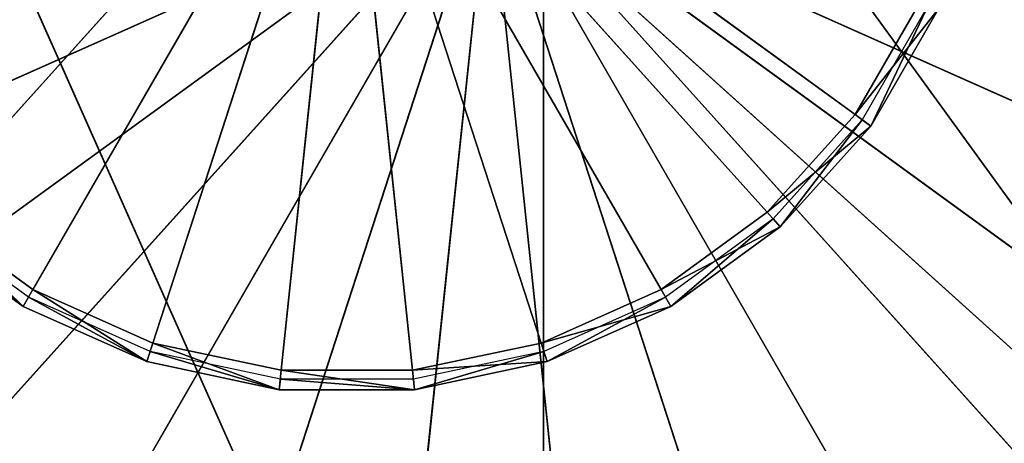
# Model space of a CAD drawing. Extents: x 0 to 31, y 0 to 21.2.
# Tile 541 of 574: x 24.851 to 26.378, y 14.957 to 15.614. Entities that reach past the tile are written whole.
import ezdxf

# ---------------------------------------------------------------- set-up
doc = ezdxf.new("R2010")
doc.units = 0
doc.header["$MEASUREMENT"] = 0
doc.layers.get('0').update_dxf_attribs({"color": 13, "linetype": 'CONTINUOUS'})
for name, color, linetype in [('CAST_IRON', 250, 'CONTINUOUS'), ('GALVANIZED_METAL', 252, 'CONTINUOUS'), ('STAINLESS_STEEL', 252, 'CONTINUOUS')]:
    doc.layers.add(name, color=color, linetype=linetype)

# ---------------------------------------------------------------- blocks, each defined once
blk = doc.blocks.new('NGM5058UC_TRADECAD_DXF')
at = {"layer": 'CAST_IRON', "color": 0}
for p, q in [((10.1441, 8.56815, -0.18725), (10.144, 2.72625, -0.18725)), ((10.1441, 8.56815, -0.18725), (10.144, 2.72625, -0.18725)), ((9.8389, 5.41785, 0.25245), (9.1867, 4.69345, 0.25245)), ((9.8389, 5.41785, 0.25245), (9.1867, 4.69345, 0.25245)), ((9.8389, 5.41785, 0.25245), (9.3515, 4.57365, 0.25245)), ((9.8389, 5.41785, 0.25245), (9.3515, 4.57365, 0.25245)), ((9.8389, 5.41785, 0.25245), (9.5377, 4.49075, 0.25245)), ((9.8389, 5.41785, 0.25245), (9.5377, 4.49075, 0.25245)), ((9.8389, 5.41785, 0.25245), (9.737, 4.44845, 0.25245)), ((9.8389, 5.41785, 0.25245), (9.737, 4.44845, 0.25245)), ((9.8389, 5.41785, 0.25245), (9.9408, 4.44845, 0.25245)), ((9.8389, 5.41785, 0.25245), (9.9408, 4.44845, 0.25245)), ((9.8389, 5.41785, 0.25245), (10.1401, 4.49075, 0.25245)), ((9.8389, 5.41785, 0.25245), (10.1401, 4.49075, 0.25245)), ((9.8389, 5.41785, 0.25245), (10.3263, 4.57365, 0.25245)), ((9.8389, 5.41785, 0.25245), (10.3263, 4.57365, 0.25245)), ((9.8389, 5.41785, 0.25245), (10.4912, 4.69345, 0.25245)), ((9.8389, 5.41785, 0.25245), (10.4912, 4.69345, 0.25245)), ((9.8389, 5.41785, 0.25245), (10.6275, 4.84485, 0.25245)), ((9.8389, 5.41785, 0.25245), (10.6275, 4.84485, 0.25245)), ((8.3038, 4.44625, 1.06005), (10.0596, 5.22805, 1.06005)), ((8.3038, 4.44625, 1.06005), (10.0596, 5.22805, 1.06005)), ((8.5047, 4.09835, 1.06005), (10.0596, 5.22805, 1.06005)), ((8.5047, 4.09835, 1.06005), (10.0596, 5.22805, 1.06005)), ((8.7736, 3.79975, 1.06005), (10.0596, 5.22805, 1.06005)), ((8.7736, 3.79975, 1.06005), (10.0596, 5.22805, 1.06005)), ((9.0986, 3.56355, 1.06005), (10.0596, 5.22805, 1.06005)), ((9.0986, 3.56355, 1.06005), (10.0596, 5.22805, 1.06005)), ((9.4657, 3.40015, 1.06005), (10.0596, 5.22805, 1.06005)), ((9.4657, 3.40015, 1.06005), (10.0596, 5.22805, 1.06005)), ((9.8587, 3.31665, 1.06005), (10.0596, 5.22805, 1.06005)), ((9.8587, 3.31665, 1.06005), (10.0596, 5.22805, 1.06005)), ((11.8153, 4.44625, 1.06005), (10.0596, 5.22805, 1.06005)), ((11.6144, 4.09835, 1.06005), (10.0596, 5.22805, 1.06005)), ((11.8153, 4.44625, 1.06005), (10.0596, 5.22805, 1.06005)), ((11.3456, 3.79975, 1.06005), (10.0596, 5.22805, 1.06005)), ((11.6144, 4.09835, 1.06005), (10.0596, 5.22805, 1.06005)), ((11.0205, 3.56355, 1.06005), (10.0596, 5.22805, 1.06005)), ((11.3456, 3.79975, 1.06005), (10.0596, 5.22805, 1.06005)), ((10.6535, 3.40015, 1.06005), (10.0596, 5.22805, 1.06005)), ((11.0205, 3.56355, 1.06005), (10.0596, 5.22805, 1.06005)), ((10.2605, 3.31665, 1.06005), (10.0596, 5.22805, 1.06005)), ((10.6535, 3.40015, 1.06005), (10.0596, 5.22805, 1.06005)), ((10.2605, 3.31665, 1.06005), (10.0596, 5.22805, 1.06005)), ((10.6275, 4.84485, 0.25245), (10.7294, 5.02135, 0.25245)), ((10.6275, 4.84485, 0.25245), (10.7294, 5.02135, 0.25245)), ((10.7419, 5.01585, 0.01895), (10.6386, 4.83685, 0.01895)), ((10.7571, 5.00905, 0.01895), (10.652, 4.82705, 0.01895)), ((10.7571, 5.00905, 0.01895), (10.652, 4.82705, 0.01895)), ((10.4912, 4.69345, 0.25245), (10.6275, 4.84485, 0.25245)), ((10.4912, 4.69345, 0.25245), (10.6275, 4.84485, 0.25245)), ((10.6275, 4.84485, 0.25245), (10.652, 4.82705, 0.01895)), ((10.6275, 4.84485, 0.25245), (10.652, 4.82705, 0.01895)), ((10.6386, 4.83685, 0.01895), (10.5003, 4.68325, 0.01895)), ((10.652, 4.82705, 0.01895), (10.6386, 4.83685, 0.01895)), ((10.652, 4.82705, 0.01895), (10.6386, 4.83685, 0.01895)), ((10.652, 4.82705, 0.01895), (10.5114, 4.67095, 0.01895)), ((10.652, 4.82705, 0.01895), (10.5114, 4.67095, 0.01895)), ((9.1867, 4.69345, 0.25245), (9.3515, 4.57365, 0.25245)), ((9.1867, 4.69345, 0.25245), (9.3515, 4.57365, 0.25245)), ((10.3263, 4.57365, 0.25245), (10.4912, 4.69345, 0.25245)), ((10.3263, 4.57365, 0.25245), (10.4912, 4.69345, 0.25245)), ((10.4912, 4.69345, 0.25245), (10.5114, 4.67095, 0.01895)), ((10.4912, 4.69345, 0.25245), (10.5114, 4.67095, 0.01895)), ((9.3447, 4.56185, 0.01895), (9.1775, 4.68325, 0.01895)), ((10.5003, 4.68325, 0.01895), (10.3331, 4.56185, 0.01895)), ((10.5114, 4.67095, 0.01895), (10.5003, 4.68325, 0.01895)), ((10.5114, 4.67095, 0.01895), (10.5003, 4.68325, 0.01895)), ((9.3364, 4.54745, 0.01895), (9.1664, 4.67095, 0.01895)), ((9.3364, 4.54745, 0.01895), (9.1664, 4.67095, 0.01895)), ((10.5114, 4.67095, 0.01895), (10.3415, 4.54745, 0.01895)), ((10.5114, 4.67095, 0.01895), (10.3415, 4.54745, 0.01895)), ((9.3515, 4.57365, 0.25245), (9.3364, 4.54745, 0.01895)), ((9.3515, 4.57365, 0.25245), (9.3364, 4.54745, 0.01895)), ((9.3515, 4.57365, 0.25245), (9.5377, 4.49075, 0.25245)), ((9.3515, 4.57365, 0.25245), (9.5377, 4.49075, 0.25245)), ((10.1401, 4.49075, 0.25245), (10.3263, 4.57365, 0.25245)), ((10.1401, 4.49075, 0.25245), (10.3263, 4.57365, 0.25245)), ((10.3263, 4.57365, 0.25245), (10.3415, 4.54745, 0.01895)), ((10.3263, 4.57365, 0.25245), (10.3415, 4.54745, 0.01895)), ((9.3364, 4.54745, 0.01895), (9.3447, 4.56185, 0.01895)), ((9.3364, 4.54745, 0.01895), (9.3447, 4.56185, 0.01895)), ((9.5335, 4.47775, 0.01895), (9.3447, 4.56185, 0.01895)), ((10.3331, 4.56185, 0.01895), (10.1444, 4.47775, 0.01895)), ((10.3415, 4.54745, 0.01895), (10.3331, 4.56185, 0.01895)), ((10.3415, 4.54745, 0.01895), (10.3331, 4.56185, 0.01895)), ((9.5283, 4.46195, 0.01895), (9.3364, 4.54745, 0.01895)), ((9.5283, 4.46195, 0.01895), (9.3364, 4.54745, 0.01895)), ((10.3415, 4.54745, 0.01895), (10.1495, 4.46195, 0.01895)), ((10.3415, 4.54745, 0.01895), (10.1495, 4.46195, 0.01895)), ((9.5377, 4.49075, 0.25245), (9.5283, 4.46195, 0.01895)), ((9.5377, 4.49075, 0.25245), (9.5283, 4.46195, 0.01895)), ((9.5283, 4.46195, 0.01895), (9.5335, 4.47775, 0.01895)), ((9.5283, 4.46195, 0.01895), (9.5335, 4.47775, 0.01895)), ((9.7356, 4.43485, 0.01895), (9.5335, 4.47775, 0.01895)), ((9.5377, 4.49075, 0.25245), (9.737, 4.44845, 0.25245)), ((9.5377, 4.49075, 0.25245), (9.737, 4.44845, 0.25245)), ((9.9408, 4.44845, 0.25245), (10.1401, 4.49075, 0.25245)), ((9.9408, 4.44845, 0.25245), (10.1401, 4.49075, 0.25245)), ((10.1444, 4.47775, 0.01895), (9.9422, 4.43485, 0.01895)), ((10.1401, 4.49075, 0.25245), (10.1495, 4.46195, 0.01895)), ((10.1401, 4.49075, 0.25245), (10.1495, 4.46195, 0.01895)), ((10.1495, 4.46195, 0.01895), (10.1444, 4.47775, 0.01895)), ((10.1495, 4.46195, 0.01895), (10.1444, 4.47775, 0.01895)), ((9.7339, 4.41825, 0.01895), (9.5283, 4.46195, 0.01895)), ((9.7339, 4.41825, 0.01895), (9.5283, 4.46195, 0.01895)), ((10.1495, 4.46195, 0.01895), (9.944, 4.41825, 0.01895)), ((10.1495, 4.46195, 0.01895), (9.944, 4.41825, 0.01895)), ((9.737, 4.44845, 0.25245), (9.7339, 4.41825, 0.01895)), ((9.737, 4.44845, 0.25245), (9.7339, 4.41825, 0.01895)), ((9.737, 4.44845, 0.25245), (9.9408, 4.44845, 0.25245)), ((9.737, 4.44845, 0.25245), (9.9408, 4.44845, 0.25245)), ((9.9408, 4.44845, 0.25245), (9.944, 4.41825, 0.01895)), ((9.9408, 4.44845, 0.25245), (9.944, 4.41825, 0.01895)), ((9.7339, 4.41825, 0.01895), (9.7356, 4.43485, 0.01895)), ((9.7339, 4.41825, 0.01895), (9.7356, 4.43485, 0.01895)), ((9.9422, 4.43485, 0.01895), (9.7356, 4.43485, 0.01895)), ((9.944, 4.41825, 0.01895), (9.9422, 4.43485, 0.01895)), ((9.944, 4.41825, 0.01895), (9.9422, 4.43485, 0.01895)), ((9.944, 4.41825, 0.01895), (9.7339, 4.41825, 0.01895)), ((9.944, 4.41825, 0.01895), (9.7339, 4.41825, 0.01895))]:
    blk.add_line(p, q, dxfattribs=at)
at = {"layer": 'STAINLESS_STEEL', "color": 0}
for p, q in [((11.3446, 4.05485, 0.92485), (8.7353, 6.40425, 0.92485)), ((8.7353, 6.40425, 0.92485), (10.04, 3.47405, 0.92485)), ((8.7353, 6.40425, 0.92485), (10.04, 3.47405, 0.92485)), ((11.3446, 4.05485, 0.92485), (8.7353, 6.40425, 0.92485))]:
    blk.add_line(p, q, dxfattribs=at)
at = {"layer": 'CAST_IRON', "color": 0}
mesh = blk.add_polyface(dxfattribs=at)
corners = [(10.1441, 8.56815, -0.18725), (13.553, 2.72605, -0.18725), (10.144, 2.72625, -0.18725), (13.553, 8.58075, -0.18725)]
mesh.append_faces([[corners[k] for k in face] for face in [(0, 1, 2), (1, 0, 3)]], dxfattribs={"vtx0": -1, "color": 0})
mesh = blk.add_polyface(dxfattribs=at)
corners = [(10.1441, 8.56815, -0.18725), (7.5831, 2.72605, -0.18725), (7.5831, 8.55555, -0.18725), (10.144, 2.72625, -0.18725)]
mesh.append_faces([[corners[k] for k in face] for face in [(0, 1, 2), (1, 0, 3)]], dxfattribs={"vtx0": -1, "color": 0})
mesh = blk.add_polyface(dxfattribs=at)
corners = [(9.8389, 5.41785, 0.25245), (9.0503, 4.84485, 0.25245), (8.9484, 5.02135, 0.25245)]
mesh.append_faces([[corners[k] for k in face] for face in [(0, 1, 2)]], dxfattribs={"color": 0})
mesh = blk.add_polyface(dxfattribs=at)
corners = [(9.8389, 5.41785, 0.25245), (9.1867, 4.69345, 0.25245), (9.0503, 4.84485, 0.25245)]
mesh.append_faces([[corners[k] for k in face] for face in [(0, 1, 2)]], dxfattribs={"color": 0})
mesh = blk.add_polyface(dxfattribs=at)
corners = [(9.8389, 5.41785, 0.25245), (9.3515, 4.57365, 0.25245), (9.1867, 4.69345, 0.25245)]
mesh.append_faces([[corners[k] for k in face] for face in [(0, 1, 2)]], dxfattribs={"color": 0})
mesh = blk.add_polyface(dxfattribs=at)
corners = [(9.8389, 5.41785, 0.25245), (9.5377, 4.49075, 0.25245), (9.3515, 4.57365, 0.25245)]
mesh.append_faces([[corners[k] for k in face] for face in [(0, 1, 2)]], dxfattribs={"color": 0})
mesh = blk.add_polyface(dxfattribs=at)
corners = [(9.8389, 5.41785, 0.25245), (9.737, 4.44845, 0.25245), (9.5377, 4.49075, 0.25245)]
mesh.append_faces([[corners[k] for k in face] for face in [(0, 1, 2)]], dxfattribs={"color": 0})
mesh = blk.add_polyface(dxfattribs=at)
corners = [(9.9408, 4.44845, 0.25245), (9.737, 4.44845, 0.25245), (9.8389, 5.41785, 0.25245)]
mesh.append_faces([[corners[k] for k in face] for face in [(0, 1, 2)]], dxfattribs={"color": 0})
mesh = blk.add_polyface(dxfattribs=at)
corners = [(10.1401, 4.49075, 0.25245), (9.9408, 4.44845, 0.25245), (9.8389, 5.41785, 0.25245)]
mesh.append_faces([[corners[k] for k in face] for face in [(0, 1, 2)]], dxfattribs={"color": 0})
mesh = blk.add_polyface(dxfattribs=at)
corners = [(10.3263, 4.57365, 0.25245), (10.1401, 4.49075, 0.25245), (9.8389, 5.41785, 0.25245)]
mesh.append_faces([[corners[k] for k in face] for face in [(0, 1, 2)]], dxfattribs={"color": 0})
mesh = blk.add_polyface(dxfattribs=at)
corners = [(10.4912, 4.69345, 0.25245), (10.3263, 4.57365, 0.25245), (9.8389, 5.41785, 0.25245)]
mesh.append_faces([[corners[k] for k in face] for face in [(0, 1, 2)]], dxfattribs={"color": 0})
mesh = blk.add_polyface(dxfattribs=at)
corners = [(10.6275, 4.84485, 0.25245), (10.4912, 4.69345, 0.25245), (9.8389, 5.41785, 0.25245)]
mesh.append_faces([[corners[k] for k in face] for face in [(0, 1, 2)]], dxfattribs={"color": 0})
mesh = blk.add_polyface(dxfattribs=at)
corners = [(10.7294, 5.02135, 0.25245), (10.6275, 4.84485, 0.25245), (9.8389, 5.41785, 0.25245)]
mesh.append_faces([[corners[k] for k in face] for face in [(0, 1, 2)]], dxfattribs={"color": 0})
mesh = blk.add_polyface(dxfattribs=at)
corners = [(10.0596, 5.22805, 1.06005), (8.1797, 4.82845, 1.06005), (8.1377, 5.22805, 1.06005)]
mesh.append_faces([[corners[k] for k in face] for face in [(0, 1, 2)]], dxfattribs={"color": 0})
mesh = blk.add_polyface(dxfattribs=at)
corners = [(10.0596, 5.22805, 1.06005), (8.3038, 4.44625, 1.06005), (8.1797, 4.82845, 1.06005)]
mesh.append_faces([[corners[k] for k in face] for face in [(0, 1, 2)]], dxfattribs={"color": 0})
mesh = blk.add_polyface(dxfattribs=at)
corners = [(10.0596, 5.22805, 1.06005), (8.5047, 4.09835, 1.06005), (8.3038, 4.44625, 1.06005)]
mesh.append_faces([[corners[k] for k in face] for face in [(0, 1, 2)]], dxfattribs={"color": 0})
mesh = blk.add_polyface(dxfattribs=at)
corners = [(10.0596, 5.22805, 1.06005), (8.7736, 3.79975, 1.06005), (8.5047, 4.09835, 1.06005)]
mesh.append_faces([[corners[k] for k in face] for face in [(0, 1, 2)]], dxfattribs={"color": 0})
mesh = blk.add_polyface(dxfattribs=at)
corners = [(10.0596, 5.22805, 1.06005), (9.0986, 3.56355, 1.06005), (8.7736, 3.79975, 1.06005)]
mesh.append_faces([[corners[k] for k in face] for face in [(0, 1, 2)]], dxfattribs={"color": 0})
mesh = blk.add_polyface(dxfattribs=at)
corners = [(10.0596, 5.22805, 1.06005), (9.4657, 3.40015, 1.06005), (9.0986, 3.56355, 1.06005)]
mesh.append_faces([[corners[k] for k in face] for face in [(0, 1, 2)]], dxfattribs={"color": 0})
mesh = blk.add_polyface(dxfattribs=at)
corners = [(10.0596, 5.22805, 1.06005), (9.8587, 3.31665, 1.06005), (9.4657, 3.40015, 1.06005)]
mesh.append_faces([[corners[k] for k in face] for face in [(0, 1, 2)]], dxfattribs={"color": 0})
mesh = blk.add_polyface(dxfattribs=at)
corners = [(10.2605, 3.31665, 1.06005), (9.8587, 3.31665, 1.06005), (10.0596, 5.22805, 1.06005)]
mesh.append_faces([[corners[k] for k in face] for face in [(0, 1, 2)]], dxfattribs={"color": 0})
mesh = blk.add_polyface(dxfattribs=at)
corners = [(11.9815, 5.22805, 1.06005), (11.9395, 4.82845, 1.06005), (10.0596, 5.22805, 1.06005)]
mesh.append_faces([[corners[k] for k in face] for face in [(0, 1, 2)]], dxfattribs={"color": 0})
mesh = blk.add_polyface(dxfattribs=at)
corners = [(11.9395, 4.82845, 1.06005), (11.8153, 4.44625, 1.06005), (10.0596, 5.22805, 1.06005)]
mesh.append_faces([[corners[k] for k in face] for face in [(0, 1, 2)]], dxfattribs={"color": 0})
mesh = blk.add_polyface(dxfattribs=at)
corners = [(11.8153, 4.44625, 1.06005), (11.6144, 4.09835, 1.06005), (10.0596, 5.22805, 1.06005)]
mesh.append_faces([[corners[k] for k in face] for face in [(0, 1, 2)]], dxfattribs={"color": 0})
mesh = blk.add_polyface(dxfattribs=at)
corners = [(11.6144, 4.09835, 1.06005), (11.3456, 3.79975, 1.06005), (10.0596, 5.22805, 1.06005)]
mesh.append_faces([[corners[k] for k in face] for face in [(0, 1, 2)]], dxfattribs={"color": 0})
mesh = blk.add_polyface(dxfattribs=at)
corners = [(11.3456, 3.79975, 1.06005), (11.0205, 3.56355, 1.06005), (10.0596, 5.22805, 1.06005)]
mesh.append_faces([[corners[k] for k in face] for face in [(0, 1, 2)]], dxfattribs={"color": 0})
mesh = blk.add_polyface(dxfattribs=at)
corners = [(11.0205, 3.56355, 1.06005), (10.6535, 3.40015, 1.06005), (10.0596, 5.22805, 1.06005)]
mesh.append_faces([[corners[k] for k in face] for face in [(0, 1, 2)]], dxfattribs={"color": 0})
mesh = blk.add_polyface(dxfattribs=at)
corners = [(10.6535, 3.40015, 1.06005), (10.2605, 3.31665, 1.06005), (10.0596, 5.22805, 1.06005)]
mesh.append_faces([[corners[k] for k in face] for face in [(0, 1, 2)]], dxfattribs={"color": 0})
mesh = blk.add_polyface(dxfattribs=at)
corners = [(10.6275, 4.84485, 0.25245), (10.7571, 5.00905, 0.01895), (10.652, 4.82705, 0.01895), (10.7294, 5.02135, 0.25245)]
mesh.append_faces([[corners[k] for k in face] for face in [(0, 1, 2), (1, 0, 3)]], dxfattribs={"vtx0": -1, "color": 0})
mesh = blk.add_polyface(dxfattribs=at)
corners = [(10.652, 4.82705, 0.01895), (10.7419, 5.01585, 0.01895), (10.6386, 4.83685, 0.01895), (10.7571, 5.00905, 0.01895)]
mesh.append_faces([[corners[k] for k in face] for face in [(0, 1, 2), (1, 0, 3)]], dxfattribs={"vtx0": -1, "color": 0})
mesh = blk.add_polyface(dxfattribs=at)
corners = [(10.4912, 4.69345, 0.25245), (10.652, 4.82705, 0.01895), (10.5114, 4.67095, 0.01895), (10.6275, 4.84485, 0.25245)]
mesh.append_faces([[corners[k] for k in face] for face in [(0, 1, 2), (1, 0, 3)]], dxfattribs={"vtx0": -1, "color": 0})
mesh = blk.add_polyface(dxfattribs=at)
corners = [(10.5114, 4.67095, 0.01895), (10.6386, 4.83685, 0.01895), (10.5003, 4.68325, 0.01895), (10.652, 4.82705, 0.01895)]
mesh.append_faces([[corners[k] for k in face] for face in [(0, 1, 2), (1, 0, 3)]], dxfattribs={"vtx0": -1, "color": 0})
mesh = blk.add_polyface(dxfattribs=at)
corners = [(9.1867, 4.69345, 0.25245), (9.3364, 4.54745, 0.01895), (9.1664, 4.67095, 0.01895), (9.3515, 4.57365, 0.25245)]
mesh.append_faces([[corners[k] for k in face] for face in [(0, 1, 2), (1, 0, 3)]], dxfattribs={"vtx0": -1, "color": 0})
mesh = blk.add_polyface(dxfattribs=at)
corners = [(10.3263, 4.57365, 0.25245), (10.5114, 4.67095, 0.01895), (10.3415, 4.54745, 0.01895), (10.4912, 4.69345, 0.25245)]
mesh.append_faces([[corners[k] for k in face] for face in [(0, 1, 2), (1, 0, 3)]], dxfattribs={"vtx0": -1, "color": 0})
mesh = blk.add_polyface(dxfattribs=at)
corners = [(9.3364, 4.54745, 0.01895), (9.1775, 4.68325, 0.01895), (9.1664, 4.67095, 0.01895), (9.3447, 4.56185, 0.01895)]
mesh.append_faces([[corners[k] for k in face] for face in [(0, 1, 2), (1, 0, 3)]], dxfattribs={"vtx0": -1, "color": 0})
mesh = blk.add_polyface(dxfattribs=at)
corners = [(10.3415, 4.54745, 0.01895), (10.5003, 4.68325, 0.01895), (10.3331, 4.56185, 0.01895), (10.5114, 4.67095, 0.01895)]
mesh.append_faces([[corners[k] for k in face] for face in [(0, 1, 2), (1, 0, 3)]], dxfattribs={"vtx0": -1, "color": 0})
mesh = blk.add_polyface(dxfattribs=at)
corners = [(9.3515, 4.57365, 0.25245), (9.5283, 4.46195, 0.01895), (9.3364, 4.54745, 0.01895), (9.5377, 4.49075, 0.25245)]
mesh.append_faces([[corners[k] for k in face] for face in [(0, 1, 2), (1, 0, 3)]], dxfattribs={"vtx0": -1, "color": 0})
mesh = blk.add_polyface(dxfattribs=at)
corners = [(10.1401, 4.49075, 0.25245), (10.3415, 4.54745, 0.01895), (10.1495, 4.46195, 0.01895), (10.3263, 4.57365, 0.25245)]
mesh.append_faces([[corners[k] for k in face] for face in [(0, 1, 2), (1, 0, 3)]], dxfattribs={"vtx0": -1, "color": 0})
mesh = blk.add_polyface(dxfattribs=at)
corners = [(9.5283, 4.46195, 0.01895), (9.3447, 4.56185, 0.01895), (9.3364, 4.54745, 0.01895), (9.5335, 4.47775, 0.01895)]
mesh.append_faces([[corners[k] for k in face] for face in [(0, 1, 2), (1, 0, 3)]], dxfattribs={"vtx0": -1, "color": 0})
mesh = blk.add_polyface(dxfattribs=at)
corners = [(10.1495, 4.46195, 0.01895), (10.3331, 4.56185, 0.01895), (10.1444, 4.47775, 0.01895), (10.3415, 4.54745, 0.01895)]
mesh.append_faces([[corners[k] for k in face] for face in [(0, 1, 2), (1, 0, 3)]], dxfattribs={"vtx0": -1, "color": 0})
mesh = blk.add_polyface(dxfattribs=at)
corners = [(9.5377, 4.49075, 0.25245), (9.7339, 4.41825, 0.01895), (9.5283, 4.46195, 0.01895), (9.737, 4.44845, 0.25245)]
mesh.append_faces([[corners[k] for k in face] for face in [(0, 1, 2), (1, 0, 3)]], dxfattribs={"vtx0": -1, "color": 0})
mesh = blk.add_polyface(dxfattribs=at)
corners = [(9.7339, 4.41825, 0.01895), (9.5335, 4.47775, 0.01895), (9.5283, 4.46195, 0.01895), (9.7356, 4.43485, 0.01895)]
mesh.append_faces([[corners[k] for k in face] for face in [(0, 1, 2), (1, 0, 3)]], dxfattribs={"vtx0": -1, "color": 0})
mesh = blk.add_polyface(dxfattribs=at)
corners = [(9.9408, 4.44845, 0.25245), (10.1495, 4.46195, 0.01895), (9.944, 4.41825, 0.01895), (10.1401, 4.49075, 0.25245)]
mesh.append_faces([[corners[k] for k in face] for face in [(0, 1, 2), (1, 0, 3)]], dxfattribs={"vtx0": -1, "color": 0})
mesh = blk.add_polyface(dxfattribs=at)
corners = [(9.944, 4.41825, 0.01895), (10.1444, 4.47775, 0.01895), (9.9422, 4.43485, 0.01895), (10.1495, 4.46195, 0.01895)]
mesh.append_faces([[corners[k] for k in face] for face in [(0, 1, 2), (1, 0, 3)]], dxfattribs={"vtx0": -1, "color": 0})
mesh = blk.add_polyface(dxfattribs=at)
corners = [(9.737, 4.44845, 0.25245), (9.944, 4.41825, 0.01895), (9.7339, 4.41825, 0.01895), (9.9408, 4.44845, 0.25245)]
mesh.append_faces([[corners[k] for k in face] for face in [(0, 1, 2), (1, 0, 3)]], dxfattribs={"vtx0": -1, "color": 0})
mesh = blk.add_polyface(dxfattribs=at)
corners = [(9.944, 4.41825, 0.01895), (9.7356, 4.43485, 0.01895), (9.7339, 4.41825, 0.01895), (9.9422, 4.43485, 0.01895)]
mesh.append_faces([[corners[k] for k in face] for face in [(0, 1, 2), (1, 0, 3)]], dxfattribs={"vtx0": -1, "color": 0})
at = {"layer": 'GALVANIZED_METAL', "color": 0}
mesh = blk.add_polyface(dxfattribs=at)
corners = [(-14.2165, -9.41305, -1.89865), (14.216, 9.40775, -1.89865), (-14.3866, -9.24295, -1.89865), (14.386, 9.23775, -1.89865)]
mesh.append_faces([[corners[k] for k in face] for face in [(0, 1, 2), (1, 0, 3)]], dxfattribs={"vtx0": -1, "color": 0})
mesh = blk.add_polyface(dxfattribs=at)
corners = [(14.216, 9.40775, -1.89865), (-14.2165, 9.40775, -1.89865), (-14.3866, -9.24295, -1.89865)]
mesh.append_faces([[corners[k] for k in face] for face in [(0, 1, 2)]], dxfattribs={"color": 0})
mesh = blk.add_polyface(dxfattribs=at)
corners = [(14.386, 9.23775, -1.89865), (-14.2165, -9.41305, -1.89865), (14.2159, -9.41295, -1.89865)]
mesh.append_faces([[corners[k] for k in face] for face in [(0, 1, 2)]], dxfattribs={"color": 0})
at = {"layer": 'STAINLESS_STEEL', "color": 0}
mesh = blk.add_polyface(dxfattribs=at)
corners = [(10.04, 6.98515, 0.92485), (11.5603, 4.35185, 0.92485), (9.3259, 6.83335, 0.92485), (10.754, 6.83335, 0.92485)]
mesh.append_faces([[corners[k] for k in face] for face in [(0, 1, 2), (1, 0, 3)]], dxfattribs={"vtx0": -1, "color": 0})
mesh = blk.add_polyface(dxfattribs=at)
corners = [(9.3259, 6.83335, 0.92485), (11.3446, 4.05485, 0.92485), (8.7353, 6.40425, 0.92485), (11.5603, 4.35185, 0.92485)]
mesh.append_faces([[corners[k] for k in face] for face in [(0, 1, 2), (1, 0, 3)]], dxfattribs={"vtx0": -1, "color": 0})
mesh = blk.add_polyface(dxfattribs=at)
corners = [(11.3446, 6.40425, 0.92485), (11.5603, 4.35185, 0.92485), (10.754, 6.83335, 0.92485), (11.7859, 5.41305, 0.92485)]
mesh.append_faces([[corners[k] for k in face] for face in [(0, 1, 2), (1, 0, 3)]], dxfattribs={"vtx0": -1, "color": 0})
mesh = blk.add_polyface(dxfattribs=at)
corners = [(10.04, 3.47405, 0.92485), (8.7353, 4.05485, 0.92485), (8.7353, 6.40425, 0.92485), (9.3259, 3.62585, 0.92485)]
mesh.append_faces([[corners[k] for k in face] for face in [(0, 1, 2), (1, 0, 3)]], dxfattribs={"vtx0": -1, "color": 0})
mesh = blk.add_polyface(dxfattribs=at)
corners = [(11.3446, 4.05485, 0.92485), (10.04, 3.47405, 0.92485), (8.7353, 6.40425, 0.92485), (10.754, 3.62585, 0.92485)]
mesh.append_faces([[corners[k] for k in face] for face in [(0, 1, 2), (1, 0, 3)]], dxfattribs={"vtx0": -1, "color": 0})
blk = doc.blocks.new('NGM5058UC_TRADECAD_DWG')
at = {"color": 0}
blk.add_blockref('NGM5058UC_TRADECAD_DXF', (15.5194, 10.62185, 1.89865), dxfattribs=at)

msp = doc.modelspace()

# ---------------------------------------------------------------- block references
at = {"color": 0}
msp.add_blockref('NGM5058UC_TRADECAD_DWG', (0, 0), dxfattribs=at)

doc.saveas('drawing.dxf')
